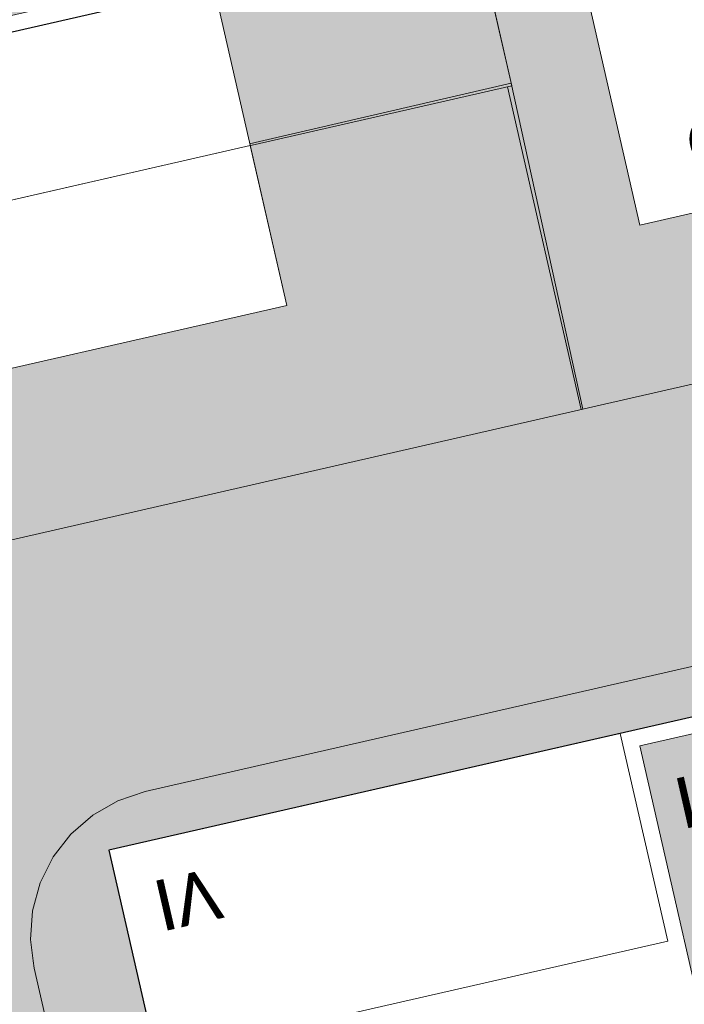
# Model space of a CAD drawing. Header units: metres. Extents: x -862 to 1262, y -354 to 644.
# Tile 277 of 315: x 218 to 238, y 75 to 105. Entities that reach past the tile are written whole.
import ezdxf

# ---------------------------------------------------------------- set-up
doc = ezdxf.new("R2010")
doc.units = ezdxf.units.M
doc.header["$LTSCALE"] = 0.5
doc.set_wipeout_variables(frame=1)
doc.layers.add('BPR_Verkehr_220520', color=7, linetype='Continuous')
doc.layers.add('DZH_Baufelder Ost_220610', color=7, linetype='Continuous')
doc.styles.add('Calibri Light', font='calibril.ttf')

# ---------------------------------------------------------------- blocks, each defined once
blk = doc.blocks.new('VERKEHR-Stellplatz (2D)')
at = {"color": 255, "linetype": 'Continuous', "lineweight": 9, "transparency": 33554687}
blk.add_wipeout([(4.2, 1.8), (4.207362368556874, 1.7999096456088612), (4.214720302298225, 1.7996386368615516), (4.2220693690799, 1.7991871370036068), (4.229405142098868, 1.7985554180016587), (4.236723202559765, 1.7977438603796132), (4.244019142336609, 1.7967529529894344), (4.25128856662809, 1.795583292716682), (4.258527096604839, 1.7942355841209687), (4.265730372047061, 1.7927106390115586), (4.27289405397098, 1.7910093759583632), (4.2800138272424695, 1.7891328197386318), (4.287085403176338, 1.7870821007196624), (4.294104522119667, 1.784858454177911), (4.3010669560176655, 1.782463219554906), (4.307968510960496, 1.7798978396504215), (4.314805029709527, 1.7771638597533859), (4.321572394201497, 1.774262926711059), (4.328266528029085, 1.771196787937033), (4.334883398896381, 1.7679672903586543), (4.341419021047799, 1.7645763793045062), (4.347869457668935, 1.761026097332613), (4.354230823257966, 1.7573185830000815), (4.360499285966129, 1.7534560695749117), (4.36667106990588, 1.7494408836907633), (4.372742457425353, 1.7452754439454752), (4.37870979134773, 1.7409622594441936), (4.384569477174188, 1.7365039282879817), (4.390317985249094, 1.7319031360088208), (4.3959518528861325, 1.7271626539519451), (4.401467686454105, 1.7222853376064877), (4.4068621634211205, 1.7172741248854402), (4.412132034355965, 1.712132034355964), (4.41727412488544, 1.70686216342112), (4.422285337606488, 1.701467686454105), (4.427162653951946, 1.6959518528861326), (4.431903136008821, 1.6903179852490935), (4.436503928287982, 1.6845694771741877), (4.440962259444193, 1.6787097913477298), (4.445275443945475, 1.6727424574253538), (4.449440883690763, 1.6666710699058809), (4.453456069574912, 1.6604992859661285), (4.457318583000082, 1.6542308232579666), (4.4610260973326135, 1.647869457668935), (4.464576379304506, 1.6414190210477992), (4.467967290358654, 1.6348833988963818), (4.471196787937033, 1.6282665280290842), (4.4742629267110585, 1.6215723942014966), (4.477163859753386, 1.6148050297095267), (4.479897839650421, 1.6079685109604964), (4.482463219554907, 1.601066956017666), (4.484858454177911, 1.594104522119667), (4.487082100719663, 1.5870854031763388), (4.489132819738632, 1.580013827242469), (4.491009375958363, 1.5728940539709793), (4.492710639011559, 1.5657303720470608), (4.494235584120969, 1.5585270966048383), (4.495583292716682, 1.5512885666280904), (4.496752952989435, 1.5440191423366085), (4.497743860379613, 1.5367232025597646), (4.498555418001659, 1.5294051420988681), (4.499187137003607, 1.5220693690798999), (4.499638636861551, 1.5147203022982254), (4.499909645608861, 1.5073623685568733), (4.5, 1.4999999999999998), (4.5, 0.4999999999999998), (4.499909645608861, 0.4926376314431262), (4.499638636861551, 0.4852796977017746), (4.499187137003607, 0.4779306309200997), (4.498555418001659, 0.4705948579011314), (4.497743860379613, 0.463276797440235), (4.496752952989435, 0.455980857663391), (4.495583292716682, 0.44871143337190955), (4.494235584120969, 0.4414729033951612), (4.492710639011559, 0.4342696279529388), (4.491009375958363, 0.4271059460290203), (4.489132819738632, 0.4199861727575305), (4.487082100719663, 0.41291459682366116), (4.484858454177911, 0.40589547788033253), (4.482463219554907, 0.398933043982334), (4.479897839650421, 0.3920314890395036), (4.477163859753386, 0.3851949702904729), (4.4742629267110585, 0.378427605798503), (4.471196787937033, 0.37173347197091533), (4.467967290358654, 0.36511660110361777), (4.464576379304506, 0.3585809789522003), (4.4610260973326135, 0.3521305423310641), (4.457318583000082, 0.345769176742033), (4.453456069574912, 0.33950071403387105), (4.449440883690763, 0.3333289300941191), (4.445275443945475, 0.3272575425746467), (4.440962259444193, 0.32129020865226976), (4.436503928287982, 0.31543052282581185), (4.431903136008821, 0.30968201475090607), (4.427162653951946, 0.3040481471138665), (4.422285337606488, 0.2985323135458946), (4.41727412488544, 0.2931378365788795), (4.412132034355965, 0.2878679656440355), (4.4068621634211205, 0.28272587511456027), (4.401467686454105, 0.27771466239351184), (4.3959518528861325, 0.27283734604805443), (4.390317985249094, 0.2680968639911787), (4.384569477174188, 0.2634960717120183), (4.37870979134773, 0.2590377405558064), (4.372742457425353, 0.2547245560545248), (4.36667106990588, 0.25055911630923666), (4.360499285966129, 0.24654393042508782), (4.354230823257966, 0.24268141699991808), (4.347869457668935, 0.2389739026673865), (4.341419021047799, 0.23542362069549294), (4.334883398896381, 0.23203270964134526), (4.328266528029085, 0.22880321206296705), (4.321572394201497, 0.22573707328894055), (4.314805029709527, 0.22283614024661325), (4.307968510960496, 0.22010216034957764), (4.3010669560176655, 0.2175367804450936), (4.294104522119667, 0.21514154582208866), (4.287085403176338, 0.2129178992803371), (4.2800138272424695, 0.21086718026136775), (4.27289405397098, 0.20899062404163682), (4.265730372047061, 0.20728936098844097), (4.258527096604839, 0.20576441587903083), (4.25128856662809, 0.20441670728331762), (4.244019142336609, 0.20324704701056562), (4.236723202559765, 0.2022561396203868), (4.229405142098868, 0.2014445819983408), (4.2220693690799, 0.20081286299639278), (4.214720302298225, 0.200361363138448), (4.207362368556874, 0.20009035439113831), (4.2, 0.19999999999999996), (0.8, 0.19999999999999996), (0.7926376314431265, 0.20009035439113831), (0.7852796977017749, 0.200361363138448), (0.7779306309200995, 0.20081286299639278), (0.7705948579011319, 0.2014445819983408), (0.7632767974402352, 0.2022561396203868), (0.7559808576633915, 0.20324704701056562), (0.7487114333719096, 0.20441670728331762), (0.7414729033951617, 0.20576441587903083), (0.7342696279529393, 0.20728936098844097), (0.7271059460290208, 0.20899062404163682), (0.7199861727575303, 0.21086718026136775), (0.7129145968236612, 0.2129178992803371), (0.7058954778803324, 0.21514154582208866), (0.698933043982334, 0.2175367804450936), (0.6920314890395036, 0.22010216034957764), (0.6851949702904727, 0.22283614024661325), (0.6784276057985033, 0.22573707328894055), (0.6717334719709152, 0.22880321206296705), (0.665116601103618, 0.23203270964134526), (0.6585809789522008, 0.23542362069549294), (0.6521305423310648, 0.2389739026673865), (0.6457691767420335, 0.24268141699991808), (0.6395007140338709, 0.24654393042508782), (0.6333289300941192, 0.25055911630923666), (0.6272575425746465, 0.2547245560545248), (0.62129020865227, 0.2590377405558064), (0.6154305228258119, 0.2634960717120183), (0.6096820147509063, 0.2680968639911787), (0.6040481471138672, 0.27283734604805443), (0.5985323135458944, 0.27771466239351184), (0.59313783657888, 0.28272587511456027), (0.5878679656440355, 0.2878679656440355), (0.5827258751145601, 0.2931378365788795), (0.5777146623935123, 0.2985323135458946), (0.5728373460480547, 0.3040481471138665), (0.5680968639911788, 0.30968201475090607), (0.5634960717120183, 0.31543052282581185), (0.5590377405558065, 0.32129020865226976), (0.5547245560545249, 0.3272575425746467), (0.5505591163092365, 0.3333289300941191), (0.5465439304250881, 0.33950071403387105), (0.5426814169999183, 0.345769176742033), (0.5389739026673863, 0.3521305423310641), (0.5354236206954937, 0.3585809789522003), (0.5320327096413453, 0.36511660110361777), (0.5288032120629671, 0.37173347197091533), (0.5257370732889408, 0.378427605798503), (0.522836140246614, 0.3851949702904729), (0.5201021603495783, 0.3920314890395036), (0.5175367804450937, 0.398933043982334), (0.5151415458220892, 0.40589547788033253), (0.5129178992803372, 0.41291459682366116), (0.510867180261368, 0.4199861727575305), (0.5089906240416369, 0.4271059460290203), (0.5072893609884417, 0.4342696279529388), (0.5057644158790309, 0.4414729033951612), (0.5044167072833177, 0.44871143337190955), (0.5032470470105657, 0.455980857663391), (0.5022561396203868, 0.463276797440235), (0.5014445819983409, 0.4705948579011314), (0.5008128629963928, 0.4779306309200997), (0.5003613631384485, 0.4852796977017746), (0.5000903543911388, 0.4926376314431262), (0.5, 0.4999999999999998), (0.5, 1.4999999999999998), (0.5000903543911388, 1.5073623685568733), (0.5003613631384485, 1.5147203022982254), (0.5008128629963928, 1.5220693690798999), (0.5014445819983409, 1.5294051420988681), (0.5022561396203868, 1.5367232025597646), (0.5032470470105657, 1.5440191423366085), (0.5044167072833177, 1.5512885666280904), (0.5057644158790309, 1.5585270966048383), (0.5072893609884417, 1.5657303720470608), (0.5089906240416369, 1.5728940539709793), (0.510867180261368, 1.580013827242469), (0.5129178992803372, 1.5870854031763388), (0.5151415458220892, 1.594104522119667), (0.5175367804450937, 1.601066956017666), (0.5201021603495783, 1.6079685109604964), (0.522836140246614, 1.6148050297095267), (0.5257370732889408, 1.6215723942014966), (0.5288032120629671, 1.6282665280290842), (0.5320327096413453, 1.6348833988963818), (0.5354236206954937, 1.6414190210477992), (0.5389739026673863, 1.647869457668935), (0.5426814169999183, 1.6542308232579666), (0.5465439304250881, 1.6604992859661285), (0.5505591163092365, 1.6666710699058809), (0.5547245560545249, 1.6727424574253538), (0.5590377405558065, 1.6787097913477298), (0.5634960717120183, 1.6845694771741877), (0.5680968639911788, 1.6903179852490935), (0.5728373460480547, 1.6959518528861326), (0.5777146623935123, 1.701467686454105), (0.5827258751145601, 1.70686216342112), (0.5878679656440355, 1.712132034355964), (0.59313783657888, 1.7172741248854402), (0.5985323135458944, 1.7222853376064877), (0.6040481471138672, 1.7271626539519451), (0.6096820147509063, 1.7319031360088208), (0.6154305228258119, 1.7365039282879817), (0.62129020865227, 1.7409622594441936), (0.6272575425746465, 1.7452754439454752), (0.6333289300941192, 1.7494408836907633), (0.6395007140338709, 1.7534560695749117), (0.6457691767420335, 1.7573185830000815), (0.6521305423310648, 1.761026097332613), (0.6585809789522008, 1.7645763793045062), (0.665116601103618, 1.7679672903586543), (0.6717334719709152, 1.771196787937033), (0.6784276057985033, 1.774262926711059), (0.6851949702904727, 1.7771638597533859), (0.6920314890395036, 1.7798978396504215), (0.698933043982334, 1.782463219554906), (0.7058954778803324, 1.784858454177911), (0.7129145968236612, 1.7870821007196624), (0.7199861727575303, 1.7891328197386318), (0.7271059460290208, 1.7910093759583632), (0.7342696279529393, 1.7927106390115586), (0.7414729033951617, 1.7942355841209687), (0.7487114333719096, 1.795583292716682), (0.7559808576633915, 1.7967529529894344), (0.7632767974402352, 1.7977438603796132), (0.7705948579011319, 1.7985554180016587), (0.7779306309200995, 1.7991871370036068), (0.7852796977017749, 1.7996386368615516), (0.7926376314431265, 1.7999096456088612), (0.8, 1.8)], dxfattribs=at)
at = {"color": 252, "linetype": 'Continuous', "lineweight": 9, "transparency": 33554687, "flags": 128}
blk.add_lwpolyline([(0.5, 1.5, -0.414213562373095), (0.8, 1.8), (4.2, 1.8, -0.414213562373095), (4.5, 1.5), (4.5, 0.5, -0.414213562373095), (4.2, 0.2), (0.8, 0.2, -0.414213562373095), (0.5, 0.5)], format="xyb", close=True, dxfattribs=at)
blk = doc.blocks.new('Group-8')
at = {"color": 7, "transparency": 33554687, "rotation": 12.77011501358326}
for p in [(245.4297932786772, -55.39533769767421, 8.7), (246.0266008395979, -58.02855260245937, 8.7)]:
    blk.add_blockref('VERKEHR-Stellplatz (2D)', p, dxfattribs=at)
blk = doc.blocks.new('Slab (2D)-4')
at = {"color": 255, "linetype": 'Continuous', "lineweight": 25, "transparency": 33554687}
blk.add_wipeout([(0, 26), (11.000000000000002, 26), (11.000000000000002, 13), (22.34554079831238, 13), (22.34554079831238, 0), (0, 0)], dxfattribs=at)
at = {"color": 7, "linetype": 'Continuous', "lineweight": 25, "transparency": 33554687, "flags": 128}
blk.add_lwpolyline([(0, 26), (11, 26), (11, 13), (22.34554079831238, 13), (22.34554079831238, 0), (0, 0)], close=True, dxfattribs=at)
at = {"color": 255, "linetype": 'Continuous', "lineweight": 25, "transparency": 33554687}
blk.add_wipeout([(0, 26), (11.000000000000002, 26), (11.000000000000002, 13), (22.34554079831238, 13), (22.34554079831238, 0), (0, 0)], dxfattribs=at)
at = {"color": 7, "linetype": 'Continuous', "lineweight": 25, "transparency": 33554687, "flags": 128}
blk.add_lwpolyline([(0, 26), (11, 26), (11, 13), (22.34554079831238, 13), (22.34554079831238, 0), (0, 0)], close=True, dxfattribs=at)
at = {"color": 255, "linetype": 'Continuous', "lineweight": 25, "transparency": 33554687}
blk.add_wipeout([(0, 26), (11.000000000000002, 26), (11.000000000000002, 13), (22.34554079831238, 13), (22.34554079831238, 0), (0, 0)], dxfattribs=at)
at = {"color": 7, "linetype": 'Continuous', "lineweight": 25, "transparency": 33554687, "flags": 128}
blk.add_lwpolyline([(0, 26), (11, 26), (11, 13), (22.34554079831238, 13), (22.34554079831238, 0), (0, 0)], close=True, dxfattribs=at)
blk = doc.blocks.new('MFH 24 x 26 Ecke (2D_3D) (2D)')
at = {"color": 255, "linetype": 'Continuous', "lineweight": 9, "transparency": 33554687}
blk.add_wipeout([(16, 13), (15.999999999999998, 0), (0, 0), (0, 26), (11.000000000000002, 26), (11.000000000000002, 13)], dxfattribs=at)
at = {"color": 253, "linetype": 'Continuous', "lineweight": 9, "transparency": 33554687, "flags": 128}
blk.add_lwpolyline([(16, 13), (16, 0), (0, 0), (0, 26), (11, 26), (11, 13)], close=True, dxfattribs=at)
at = {"color": 7, "transparency": 33554687}
blk.add_blockref('Slab (2D)-4', (0, 0), dxfattribs=at)
at = {"linetype": 'Continuous', "lineweight": 0, "true_color": 0xfbf8f0, "transparency": 33554661}
blk.add_hatch(color=7, dxfattribs=at).paths.add_polyline_path([(16.50000000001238, 12.5), (21.84554079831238, 12.5), (21.84554079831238, 0.4999999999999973), (16.50000000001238, 0.4999999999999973)])
at = {"color": 9, "linetype": 'Continuous', "lineweight": 9, "transparency": 33554661, "flags": 128}
blk.add_lwpolyline([(16.50000000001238, 12.5), (21.84554079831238, 12.5), (21.84554079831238, 0.4999999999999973), (16.50000000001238, 0.4999999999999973)], close=True, dxfattribs=at)
at = {"color": 7, "linetype": 'Continuous', "lineweight": 9, "transparency": 33554687, "flags": 128}
blk.add_lwpolyline([(0, 6.499999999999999), (16, 6.499999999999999), (16, 0), (0, 0)], close=True, dxfattribs=at)
at = {"color": 7, "transparency": 33554687, "char_height": 1.559479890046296, "width": 3, "attachment_point": 5, "line_spacing_factor": 1.163780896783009, "style": 'Calibri Light'}
for s, insert in [('III', (18.1, 2.5)), ('IV', (2.000000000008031, 2.006361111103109))]:
    blk.add_mtext(s, dxfattribs=dict(at, insert=insert))
blk = doc.blocks.new('Slab (2D)-7')
at = {"color": 255, "linetype": 'Continuous', "lineweight": 9, "transparency": 33554687}
blk.add_wipeout([(5.999999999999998, 10.999999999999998), (5.999999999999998, 8.881784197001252e-16), (-2.2737367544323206e-13, -8.881784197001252e-16), (0, 10.999999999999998)], dxfattribs=at)
at = {"color": 7, "linetype": 'Continuous', "lineweight": 9, "transparency": 33554687}
for p, q in [((-4.678797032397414e-15, 9.399999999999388), (6, 9.39999999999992)), ((1.059003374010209e-13, 3.999999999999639), (6, 3.99999999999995)), ((1.055224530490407e-13, 3.999999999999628), (6, 3.999999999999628))]:
    blk.add_line(p, q, dxfattribs=at)
at = {"color": 8, "linetype": 'Continuous', "lineweight": 9, "true_color": 0x777777, "transparency": 33554687, "flags": 128}
blk.add_lwpolyline([(6, 11), (6, 0), (-2.275957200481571e-13, -9.509376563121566e-16), (-3.155443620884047e-29, 11)], close=True, dxfattribs=at)
at = {"color": 7, "linetype": 'Continuous', "lineweight": 9, "transparency": 33554687, "flags": 128}
blk.add_lwpolyline([(-1.047772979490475e-13, 11), (-2.275957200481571e-13, -9.50937656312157e-16), (6, 3.327716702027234e-16), (6, 11), (-1.049160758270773e-13, 11)], dxfattribs=at)
blk = doc.blocks.new('RH 6 x 11 - II (2D_3D) (2D)')
at = {"color": 8, "true_color": 0x777777, "transparency": 33554687}
blk.add_blockref('Slab (2D)-7', (0, 0), dxfattribs=at)
at = {"color": 255, "linetype": 'Continuous', "lineweight": 9, "transparency": 33554687}
blk.add_wipeout([(0, 11), (5.999999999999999, 11), (5.999999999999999, 0), (0, 0)], dxfattribs=at)
at = {"color": 253, "linetype": 'Continuous', "lineweight": 9, "transparency": 33554687, "flags": 128}
blk.add_lwpolyline([(0, 11), (6, 11), (6, 0), (0, 0)], close=True, dxfattribs=at)
at = {"color": 7, "transparency": 33554687, "insert": (2.405184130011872, 2.006361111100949), "char_height": 1.559479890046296, "width": 3.810368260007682, "attachment_point": 5, "line_spacing_factor": 1.163780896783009, "style": 'Calibri Light'}
blk.add_mtext('II D', dxfattribs=at)
blk = doc.blocks.new('Slab (2D)-8')
at = {"color": 255, "linetype": 'Continuous', "lineweight": 9, "transparency": 33554687}
blk.add_wipeout([(0, 13), (6, 13), (6, 0), (0, 0)], dxfattribs=at)
at = {"color": 8, "linetype": 'Continuous', "lineweight": 9, "true_color": 0x777777, "transparency": 33554687, "flags": 128}
blk.add_lwpolyline([(0, 13), (6, 13), (6, 0), (0, 0)], close=True, dxfattribs=at)
at = {"color": 255, "linetype": 'Continuous', "lineweight": 9, "transparency": 33554687}
blk.add_wipeout([(0, 13), (6, 13), (6, 0), (0, 0)], dxfattribs=at)
at = {"color": 8, "linetype": 'Continuous', "lineweight": 9, "true_color": 0x777777, "transparency": 33554687, "flags": 128}
blk.add_lwpolyline([(0, 13), (6, 13), (6, 0), (0, 0)], close=True, dxfattribs=at)
at = {"color": 255, "linetype": 'Continuous', "lineweight": 9, "transparency": 33554687}
blk.add_wipeout([(0, 13), (6, 13), (6, 0), (0, 0)], dxfattribs=at)
at = {"color": 8, "linetype": 'Continuous', "lineweight": 9, "true_color": 0x777777, "transparency": 33554687, "flags": 128}
blk.add_lwpolyline([(0, 13), (6, 13), (6, 0), (0, 0)], close=True, dxfattribs=at)
blk = doc.blocks.new('DH 6 x 13 - III FD (2D_3D (2D)')
at = {"color": 8, "true_color": 0x777777, "transparency": 33554687}
blk.add_blockref('Slab (2D)-8', (0, 0), dxfattribs=at)
at = {"color": 255, "linetype": 'Continuous', "lineweight": 25, "transparency": 33554687}
blk.add_wipeout([(0, 13), (6, 13), (6, 0), (0, 0)], dxfattribs=at)
at = {"linetype": 'Continuous', "lineweight": 0, "true_color": 0xfbf8f0, "transparency": 33554661}
blk.add_hatch(color=7, dxfattribs=at).paths.add_polyline_path([(0.5, 12.5), (5.5, 12.5), (5.5, 0.5), (0.5, 0.5)])
at = {"color": 7, "linetype": 'Continuous', "lineweight": 25, "transparency": 33554687, "flags": 128}
blk.add_lwpolyline([(0, 13), (6, 13), (6, 0), (0, 0)], close=True, dxfattribs=at)
at = {"color": 9, "linetype": 'Continuous', "lineweight": 9, "transparency": 33554661, "flags": 128}
blk.add_lwpolyline([(0.5, 12.5), (5.5, 12.5), (5.5, 0.5), (0.5, 0.5)], close=True, dxfattribs=at)
at = {"color": 7, "transparency": 33554687, "insert": (2.405184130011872, 2.006361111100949), "char_height": 1.559479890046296, "width": 3.810368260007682, "attachment_point": 5, "line_spacing_factor": 1.163780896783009, "style": 'Calibri Light'}
blk.add_mtext('III', dxfattribs=at)
blk = doc.blocks.new('Slab (2D)-18')
at = {"color": 255, "linetype": 'Continuous', "lineweight": 9, "transparency": 33554687}
blk.add_wipeout([(0, 10), (13, 10), (13, 0), (0, 0)], dxfattribs=at)
at = {"color": 7, "linetype": 'Continuous', "lineweight": 9, "transparency": 33554687}
blk.add_line((1.183291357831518e-29, 4.99999999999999), (13, 5), dxfattribs=at)
at = {"color": 8, "linetype": 'Continuous', "lineweight": 9, "true_color": 0x777777, "transparency": 33554687, "flags": 128}
blk.add_lwpolyline([(0, 10), (13, 10), (13, 0), (0, 0)], close=True, dxfattribs=at)
at = {"color": 7, "linetype": 'Continuous', "lineweight": 9, "transparency": 33554687, "flags": 128}
blk.add_lwpolyline([(13, 10.00000000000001), (2.775557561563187e-16, 10.00000000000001), (1.577721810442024e-29, -9.563216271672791e-15), (13, 5.461994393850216e-16), (13, 10)], dxfattribs=at)
blk = doc.blocks.new('RH 5 x 13 - quer (2D_3D) (2D)')
at = {"color": 255, "linetype": 'Continuous', "lineweight": 9, "transparency": 33554687}
blk.add_wipeout([(0, 5.000000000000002), (0, 10.000000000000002), (13, 10.000000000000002), (13, 5.000000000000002)], dxfattribs=at)
at = {"color": 253, "linetype": 'Continuous', "lineweight": 9, "transparency": 33554687, "flags": 128}
blk.add_lwpolyline([(0, 5), (0, 10), (13, 10), (13, 5)], close=True, dxfattribs=at)
at = {"color": 8, "true_color": 0x777777, "transparency": 33554687}
blk.add_blockref('Slab (2D)-18', (0, 0), dxfattribs=at)
at = {"color": 7, "transparency": 33554687, "insert": (2.006361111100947, 8.040526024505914), "char_height": 1.559479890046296, "width": 3.810368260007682, "attachment_point": 5, "line_spacing_factor": 1.163780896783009, "style": 'Calibri Light'}
blk.add_mtext('II D', dxfattribs=at)
at = {"color": 255, "linetype": 'Continuous', "lineweight": 9, "transparency": 33554687}
blk.add_wipeout([(0, 0), (0, 5), (13, 5), (13, 0)], dxfattribs=at)
at = {"color": 253, "linetype": 'Continuous', "lineweight": 9, "transparency": 33554687, "flags": 128}
blk.add_lwpolyline([(0, 0), (0, 5), (13, 5), (13, 0)], close=True, dxfattribs=at)
at = {"color": 7, "transparency": 33554687, "insert": (2.006361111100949, 2.594815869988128), "char_height": 1.559479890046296, "width": 3.810368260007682, "attachment_point": 5, "line_spacing_factor": 1.163780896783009, "style": 'Calibri Light'}
blk.add_mtext('II D', dxfattribs=at)

msp = doc.modelspace()

# ---------------------------------------------------------------- hatches: boundary and pattern name
at = {"layer": 'DZH_Baufelder Ost_220610', "linetype": 'Continuous', "lineweight": 0, "true_color": 0xdce9e4, "transparency": 33554687}
for points in [[(234.8367007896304, 93.37153681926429), (243.6104390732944, 95.37690968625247), (238.0083935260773, 119.835104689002), (229.3790591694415, 117.8585923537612), (232.7190555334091, 103.2457218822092), (232.582224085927, 103.2144469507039)], [(207.1636876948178, 108.6883233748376), (230.2680443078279, 113.9691795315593), (231.6049595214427, 108.12002081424), (208.5006029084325, 102.8391646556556)], [(231.6049595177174, 108.1200208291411), (232.7190555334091, 103.2457218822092), (209.6146989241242, 97.96486571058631), (208.5006029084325, 102.8391646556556)], [(236.793235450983, 24.62601883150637), (233.5071783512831, 23.61108933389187), (232.9030251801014, 23.49068951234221), (232.2870168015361, 23.4962308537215), (231.6851277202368, 23.62748082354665), (231.1227374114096, 23.87890510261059), (230.6235598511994, 24.23990203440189), (230.20864354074, 24.69524967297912), (229.8954839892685, 25.22574767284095), (229.697286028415, 25.80902684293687), (218.1510592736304, 76.32510453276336), (218.1219785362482, 76.55370822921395), (218.0397373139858, 77.2002065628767), (218.1012783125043, 78.08021159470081), (218.3333172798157, 78.93130151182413), (218.7269371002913, 79.72076942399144), (219.2670111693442, 80.41827652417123), (219.9327847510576, 80.99701798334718), (220.6986725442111, 81.43475310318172), (221.5352418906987, 81.71465998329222), (241.9016056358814, 86.36970575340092), (248.9661705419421, 55.48830484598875), (251.1290563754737, 56.15633238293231), (258.5066644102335, 32.2697064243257), (258.7709449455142, 31.41404014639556)]]:
    msp.add_hatch(color=254, dxfattribs=at).paths.add_polyline_path(points)
at = {"layer": 'DZH_Baufelder Ost_220610', "linetype": 'Continuous', "lineweight": 0, "true_color": 0xfbf8f0, "transparency": 33554661}
msp.add_hatch(color=7, dxfattribs=at).paths.add_polyline_path([(239.0679259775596, 40.01627248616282), (251.5363904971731, 43.86767825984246), (243.940468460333, 77.38215829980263), (231.2907199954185, 74.51514371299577)])

# ---------------------------------------------------------------- linework, layer by layer
at = {"layer": 'BPR_Verkehr_220520', "color": 9, "linetype": 'Continuous', "true_color": 0xb8d2a6, "transparency": 33554687}
msp.add_solid([(234.5579989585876, 88.69178678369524, 60), (235.0036373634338, 86.74206721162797, 60), (237.4825783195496, 89.3602443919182, 60), (237.928216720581, 87.41052481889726, 60)], dxfattribs=at)
at = {"layer": 'DZH_Baufelder Ost_220610', "color": 255, "linetype": 'Continuous', "lineweight": 18, "transparency": 33554687, "flags": 128}
for points in [[(234.8367007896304, 93.37153681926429), (243.6104390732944, 95.37690968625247), (238.0083935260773, 119.835104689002), (229.3790591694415, 117.8585923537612), (232.7190555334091, 103.2457218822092), (232.582224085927, 103.2144469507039)], [(207.1636876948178, 108.6883233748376), (230.2680443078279, 113.9691795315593), (231.6049595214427, 108.12002081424), (208.5006029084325, 102.8391646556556)], [(231.6049595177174, 108.1200208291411), (232.7190555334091, 103.2457218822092), (209.6146989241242, 97.96486571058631), (208.5006029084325, 102.8391646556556)]]:
    msp.add_lwpolyline(points, close=True, dxfattribs=at)
msp.add_lwpolyline([(258.7709449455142, 31.41404014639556), (236.793235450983, 24.62601883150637), (233.5071783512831, 23.61108933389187), (232.9030251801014, 23.49068951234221), (232.2870168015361, 23.4962308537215), (231.6851277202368, 23.62748082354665), (231.1227374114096, 23.87890510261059), (230.6235598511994, 24.23990203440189), (230.20864354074, 24.69524967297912), (229.8954839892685, 25.22574767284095), (229.697286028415, 25.80902684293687), (218.1510592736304, 76.32510453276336), (218.1219785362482, 76.55370822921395), (218.0397373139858, 77.2002065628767), (218.1012783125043, 78.08021159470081), (218.3333172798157, 78.93130151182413), (218.7269371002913, 79.72076942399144), (219.2670111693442, 80.41827652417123), (219.9327847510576, 80.99701798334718), (220.6986725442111, 81.43475310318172), (221.5352418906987, 81.71465998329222), (241.9016056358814, 86.36970575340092)], dxfattribs=at)
at = {"layer": 'DZH_Baufelder Ost_220610', "color": 9, "linetype": 'Continuous', "lineweight": 9, "transparency": 33554661, "flags": 128}
msp.add_lwpolyline([(239.0679259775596, 40.01627248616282), (251.5363904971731, 43.86767825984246), (243.940468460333, 77.38215829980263), (231.2907199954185, 74.51514371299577)], close=True, dxfattribs=at)
at = {"layer": 'DZH_Baufelder Ost_220610', "color": 252, "linetype": 'Continuous', "true_color": 0x8ea381, "transparency": 33554687}
for points in [[(237.7169259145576, 119.7683452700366), (238.3017806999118, 119.9023037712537), (243.2985301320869, 95.39939587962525), (243.883384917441, 95.53335438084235)], [(238.3017806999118, 119.9023037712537), (237.7169259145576, 119.7683452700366), (243.883384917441, 95.53335438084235), (243.2985301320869, 95.39939587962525)], [(208.85990661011, 102.6135524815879), (208.726215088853, 103.1984683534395), (231.6718052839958, 107.8275628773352), (231.5381137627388, 108.4124787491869)], [(208.726215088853, 103.1984683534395), (208.85990661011, 102.6135524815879), (231.5381137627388, 108.4124787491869), (231.6718052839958, 107.8275628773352)], [(221.6674479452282, 81.12940559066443), (221.5337672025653, 81.71432392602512), (322.3245818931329, 104.1341903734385), (322.19090115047, 104.7191087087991)], [(221.5337672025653, 81.71432392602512), (221.6674479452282, 81.12940559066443), (322.19090115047, 104.7191087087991), (322.3245818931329, 104.1341903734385)], [(232.6522097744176, 103.5381798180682), (232.7859012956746, 102.9532639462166), (209.8403110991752, 98.32416942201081), (209.9740026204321, 97.73925355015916)], [(232.7859012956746, 102.9532639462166), (232.6522097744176, 103.5381798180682), (209.9740026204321, 97.73925355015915), (209.8403110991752, 98.32416942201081)], [(236.5900378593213, 83.71613332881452), (236.0051288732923, 83.58241168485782), (236.3234430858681, 84.88223983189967), (235.7385340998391, 84.74851818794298)], [(236.0051288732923, 83.58241168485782), (236.5900378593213, 83.71613332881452), (235.7385340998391, 84.74851818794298), (236.3234430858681, 84.88223983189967)], [(230.2915336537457, 25.90183275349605), (229.7066468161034, 25.76801426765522), (218.7251389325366, 76.45562574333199), (218.1402520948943, 76.32180725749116)], [(229.7066468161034, 25.76801426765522), (230.2915336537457, 25.90183275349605), (218.1402520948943, 76.32180725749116), (218.7251389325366, 76.45562574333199)]]:
    msp.add_solid(points, dxfattribs=at)

# ---------------------------------------------------------------- next in the draw order: block references
at = {"layer": 'DZH_Baufelder Ost_220610', "color": 7, "transparency": 33554687, "xscale": -1, "rotation": 12.87261835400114}
msp.add_blockref('RH 6 x 11 - II (2D_3D) (2D)', (242.4698729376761, 100.3322971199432, 8.7), dxfattribs=at)
at = {"layer": 'DZH_Baufelder Ost_220610', "color": 7, "transparency": 33554687}
msp.add_blockref('Group-8', (-17.81744829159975, 132.5597140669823), dxfattribs=at)

# ---------------------------------------------------------------- next in the draw order: hatches: boundary and pattern name
at = {"layer": 'DZH_Baufelder Ost_220610', "linetype": 'Continuous', "lineweight": 0, "true_color": 0xdce9e4, "transparency": 33554687}
h = msp.add_hatch(color=254, dxfattribs=at)
edge = h.paths.add_edge_path()
edge.add_line((209.6121848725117, 97.97586498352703), (210.8619958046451, 92.50779758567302))
edge.add_line((210.8619958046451, 92.50779758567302), (210.8619958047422, 92.50779758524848))
edge.add_arc((215.2488648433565, 93.51048399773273), 4.500000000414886, 192.8746725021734, 282.8746724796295)
edge.add_line((216.2515512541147, 89.12361495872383), (234.8832222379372, 93.38217000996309))
edge.add_line((234.8832222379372, 93.38217000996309), (232.7014265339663, 103.322850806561))
edge.add_line((232.7014265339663, 103.322850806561), (209.6121848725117, 97.97586498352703))

# ---------------------------------------------------------------- next in the draw order: linework, layer by layer
at = {"layer": 'DZH_Baufelder Ost_220610', "color": 255, "linetype": 'Continuous', "lineweight": 18, "transparency": 33554687, "flags": 128}
msp.add_lwpolyline([(209.6121848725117, 97.97586498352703), (210.8619958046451, 92.50779758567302), (210.8619958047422, 92.50779758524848, 0.4142135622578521), (216.2515512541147, 89.12361495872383), (234.8832222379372, 93.38217000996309), (232.7014265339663, 103.322850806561)], format="xyb", close=True, dxfattribs=at)
at = {"layer": 'DZH_Baufelder Ost_220610', "color": 252, "linetype": 'Continuous', "true_color": 0x8ea381, "transparency": 33554687}
for points in [[(319.9187605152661, 113.5335151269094), (320.0529857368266, 112.9487214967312), (216.1173260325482, 89.70840858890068), (216.2515512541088, 89.12361495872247)], [(320.0529857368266, 112.9487214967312), (319.9187605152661, 113.5335151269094), (216.2515512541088, 89.12361495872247), (216.1173260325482, 89.70840858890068)]]:
    msp.add_solid(points, dxfattribs=at)

# ---------------------------------------------------------------- next in the draw order: block references
at = {"layer": 'DZH_Baufelder Ost_220610', "color": 7, "transparency": 33554687, "xscale": -1, "rotation": 192.8715868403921}
msp.add_blockref('MFH 24 x 26 Ecke (2D_3D) (2D)', (220.4296113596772, 79.92450277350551, 8.7), dxfattribs=at)

# ---------------------------------------------------------------- next in the draw order: hatches: boundary and pattern name
at = {"layer": 'DZH_Baufelder Ost_220610', "linetype": 'Continuous', "lineweight": 0, "true_color": 0x8ea381, "transparency": 33554687}
h = msp.add_hatch(color=252, dxfattribs=at)
edge = h.paths.add_edge_path()
edge.add_arc((222.526751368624, 77.32541112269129), 4.499844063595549, 102.72918423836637, 192.8871096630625, ccw=False)
edge.add_line((221.5352418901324, 81.71465998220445), (221.6674477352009, 81.1294065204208))
edge.add_arc((222.5267513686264, 77.32541112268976), 3.899844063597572, 102.7291842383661, 192.8871096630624)
edge.add_line((218.7251389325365, 76.4556257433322), (218.1402520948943, 76.32180725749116))
h = msp.add_hatch(color=252, dxfattribs=at)
edge = h.paths.add_edge_path()
edge.add_arc((222.5267513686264, 77.32541112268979), 3.899844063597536, 102.72918423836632, 192.8871096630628, ccw=False)
edge.add_line((221.6674477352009, 81.12940652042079), (221.5352418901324, 81.71465998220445))
edge.add_arc((222.526751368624, 77.32541112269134), 4.499844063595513, 102.7291842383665, 192.8871096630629)
edge.add_line((218.1402520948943, 76.32180725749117), (218.7251389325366, 76.4556257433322))

# ---------------------------------------------------------------- next in the draw order: linework, layer by layer
at = {"layer": 'BPR_Verkehr_220520', "color": 9, "linetype": 'Continuous', "true_color": 0xb8d2a6, "transparency": 33554687}
msp.add_solid([(219.9351021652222, 85.34949874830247, 60), (220.3807405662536, 83.39977917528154, 60), (222.8596815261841, 86.01795635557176, 60), (223.3053199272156, 84.06823678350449, 60)], dxfattribs=at)

# ---------------------------------------------------------------- next in the draw order: block references
at = {"layer": 'DZH_Baufelder Ost_220610', "color": 7, "transparency": 33554687, "rotation": 282.8746724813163}
msp.add_blockref('DH 6 x 13 - III FD (2D_3D (2D)', (209.6170156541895, 109.2490692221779, 8.7), dxfattribs=at)

# ---------------------------------------------------------------- next in the draw order: block references
at = {"layer": 'DZH_Baufelder Ost_220610', "color": 7, "transparency": 33554687, "rotation": 12.87467248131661}
msp.add_blockref('RH 5 x 13 - quer (2D_3D) (2D)', (213.1821228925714, 93.65131264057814, 8.7), dxfattribs=at)

# ---------------------------------------------------------------- next in the draw order: hatches: boundary and pattern name
at = {"layer": 'BPR_Verkehr_220520', "linetype": 'Continuous', "lineweight": 0, "true_color": 0xe4e6e5, "transparency": 33554687}
h = msp.add_hatch(color=254, dxfattribs=at)
h.paths.add_polyline_path([(129.8888413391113, 352.2296692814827), (123.0704366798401, 350.6455571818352), (123.2401628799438, 349.9150142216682), (123.3928459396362, 348.746070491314), (123.3140201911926, 347.5698357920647), (123.0067285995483, 346.4317174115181), (122.4828338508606, 345.3756511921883), (121.7625603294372, 344.4424054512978), (120.873713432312, 343.6680071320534), (119.8506061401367, 343.0823510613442), (118.7327344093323, 342.7080458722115), (117.7787714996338, 342.490002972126), (119.2540749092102, 336.1399374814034), (119.2544059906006, 336.1400144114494), (120.3667862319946, 336.1977263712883), (121.4706654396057, 336.048826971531), (122.5279990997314, 335.698447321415), (123.5023467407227, 335.1586631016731), (124.3601280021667, 334.4480776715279), (125.0717798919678, 333.5911809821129), (125.6127757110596, 332.6175055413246), (125.9644703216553, 331.5606085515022), (129.3816463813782, 316.8522497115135), (129.4180068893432, 316.6849518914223), (129.449579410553, 316.5166847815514), (129.4763382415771, 316.3475853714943), (129.4982616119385, 316.1777913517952), (129.5153316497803, 316.0074409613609), (129.5275344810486, 315.8366728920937), (129.5348601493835, 315.6656261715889), (129.5373027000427, 315.4944400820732), (129.4525672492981, 314.48962896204), (129.2007542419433, 313.5131988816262), (128.7889761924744, 312.5927292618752), (128.2288638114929, 311.7542189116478), (127.5362375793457, 311.0213516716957), (126.7306608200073, 310.4148275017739), (125.834887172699, 309.9517777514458), (124.8742179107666, 309.6452813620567), (122.9621114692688, 309.2082400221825), (124.0316436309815, 304.5289130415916), (128.9268768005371, 305.6477938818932), (130.0910009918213, 305.7961429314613), (131.2617345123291, 305.715059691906), (132.3942915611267, 305.4076414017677), (133.4453457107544, 304.8856484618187), (134.3746884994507, 304.1690499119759), (135.1467675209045, 303.285259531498), (135.7320466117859, 302.2680870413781), (136.1081356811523, 301.1564448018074), (150.2133815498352, 240.4440279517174), (150.6787100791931, 238.8675387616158), (151.3256066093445, 237.3564551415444), (152.1451537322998, 235.9316073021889), (153.1260540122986, 234.6126366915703), (154.2547858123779, 233.4177252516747), (155.5157896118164, 232.3633447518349), (156.891682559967, 231.464029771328), (158.3634980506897, 230.7321773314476), (161.1437905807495, 229.5478214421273), (163.0431011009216, 228.6028701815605), (164.8180471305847, 227.4410268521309), (166.4439749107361, 226.0784292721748), (167.8983005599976, 224.534003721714), (169.1608236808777, 222.82920206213), (170.2140080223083, 220.9877037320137), (171.0432250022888, 219.0350868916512), (171.6369569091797, 216.9984731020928), (177.4751859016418, 191.4555459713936), (177.4771743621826, 191.4560004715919), (182.8227137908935, 168.0594928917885), (182.9711430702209, 166.8926901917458), (182.8890884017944, 165.7193501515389), (182.5797031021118, 164.5845635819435), (182.0548766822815, 163.5319397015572), (181.3347779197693, 162.6019302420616), (180.4470798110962, 161.8302749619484), (179.4258960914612, 161.2466281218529), (178.3104702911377, 160.8734189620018), (176.8481806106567, 160.5391901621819), (177.9177127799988, 155.859863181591), (181.817151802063, 156.7511399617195), (182.9839551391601, 156.8995656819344), (184.157294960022, 156.8175119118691), (185.2920814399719, 156.5081273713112), (186.3447053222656, 155.9833015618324), (187.2747147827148, 155.263203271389), (188.0463700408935, 154.3755055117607), (188.6300167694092, 153.3543220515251), (189.003225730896, 152.2388964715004), (203.0853994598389, 90.62775801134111), (203.2338287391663, 89.46095529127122), (203.1517740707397, 88.28761526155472), (202.8423887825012, 87.1528286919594), (202.3175623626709, 86.1002048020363), (201.5974636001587, 85.17019535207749), (200.7097654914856, 84.39854006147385), (199.6885817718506, 83.81489322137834), (198.573155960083, 83.44168406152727), (193.6988569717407, 82.32758803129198), (194.7683891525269, 77.64826106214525), (197.2055387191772, 78.20530909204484), (198.3723420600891, 78.35373480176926), (199.545681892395, 78.27168103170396), (200.680468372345, 77.96229649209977), (201.7330922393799, 77.43747068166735), (202.6631017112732, 76.7173723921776), (203.4347569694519, 75.82967463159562), (204.0184037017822, 74.80849117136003), (204.3916126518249, 73.69306559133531), (214.235707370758, 30.62401208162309), (214.3600032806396, 30.03503026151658), (214.4645357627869, 29.44222167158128), (214.5491878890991, 28.84624930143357), (214.6138650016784, 28.24777964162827), (214.6584947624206, 27.64748201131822), (214.6830272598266, 27.0460277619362), (214.6874350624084, 26.44408954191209), (214.6717145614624, 25.8423404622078), (214.6709995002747, 25.82583733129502), (214.6702693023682, 25.80933486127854), (214.6695239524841, 25.79283307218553), (214.6687634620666, 25.77633197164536), (214.6679878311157, 25.75983158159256), (214.6671970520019, 25.74333190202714), (214.6663911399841, 25.72683296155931), (214.6655701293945, 25.71033476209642), (214.6641862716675, 25.71042465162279), (214.5511089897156, 24.75801415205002), (214.3373227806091, 23.82304481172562), (214.0252554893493, 22.91613454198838), (213.6184510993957, 22.04758264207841), (213.121529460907, 21.227252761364), (212.5401338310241, 20.46446095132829), (211.880866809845, 19.76786981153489), (211.1512170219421, 19.1453879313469), (210.666692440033, 18.78328665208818), (210.1741777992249, 18.43213037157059), (209.6739202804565, 18.09209533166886), (209.1661709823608, 17.76335219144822), (208.6511847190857, 17.4460659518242), (208.1292199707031, 17.1403958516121), (207.6005387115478, 16.8464953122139), (207.0654062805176, 16.56451183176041), (206.8128348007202, 16.43668282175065), (206.5589370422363, 16.31150885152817), (206.3037408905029, 16.18900368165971), (206.0472743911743, 16.06918076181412), (205.7895657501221, 15.9520532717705), (205.5306432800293, 15.83763409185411), (205.2705354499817, 15.72593578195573), (205.0092708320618, 15.61697063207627), (206.5649884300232, 10.57999330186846), (209.1447440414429, 11.37677497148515), (234.1796132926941, 19.10902869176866), (233.4162477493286, 21.5948745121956), (232.8557515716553, 23.40989007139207), (232.8586126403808, 23.41077374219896), (226.3927241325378, 21.41372354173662), (225.7248805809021, 21.26856367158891), (225.0420743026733, 21.23920986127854), (224.3642375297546, 21.3265218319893), (223.7111583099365, 21.5279506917), (223.1019019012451, 21.83761614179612), (222.5542542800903, 22.24647816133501), (222.0842028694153, 22.74260086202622), (221.7054698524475, 23.31150099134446), (221.6337914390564, 23.46510921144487), (221.5664807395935, 23.62068090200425), (221.5035916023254, 23.77809195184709), (221.4451742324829, 23.93721672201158), (221.3912752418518, 24.09792820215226), (221.3419376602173, 24.26009813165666), (221.2972008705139, 24.42359706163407), (221.2571005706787, 24.58829450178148), (209.7756234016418, 74.82108522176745), (209.6271941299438, 75.98788792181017), (209.709248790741, 77.16122796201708), (210.0186340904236, 78.2960145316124), (210.5434605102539, 79.34863841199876), (211.2635592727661, 80.27864787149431), (212.1512573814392, 81.05030316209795), (213.1724411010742, 81.63394999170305), (214.2878669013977, 82.00715916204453), (219.1621658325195, 83.121255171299), (218.716527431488, 85.07097474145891), (218.6162587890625, 85.50966164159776), (218.1371975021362, 87.60561018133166), (215.7000479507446, 87.04856216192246), (214.5332446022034, 86.90013645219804), (213.3599047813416, 86.98219022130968), (212.2251183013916, 87.29157476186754), (211.1724944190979, 87.81640057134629), (210.2424849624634, 88.53649886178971), (209.4708297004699, 89.42419662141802), (208.8871829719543, 90.44538008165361), (208.5139740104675, 91.56080566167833), (194.2981088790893, 153.756860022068), (194.149679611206, 154.9236627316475), (194.2317342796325, 156.097002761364), (194.5411195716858, 157.231789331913), (195.0659459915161, 158.2844132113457), (195.7860447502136, 159.2144226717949), (196.6737428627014, 159.9860779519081), (197.6949265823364, 160.5697247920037), (198.8103523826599, 160.9429339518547), (201.2475018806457, 161.4999819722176), (200.8018634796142, 163.4497015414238), (200.2225335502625, 165.9843369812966), (195.3482346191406, 164.8702409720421), (194.1814312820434, 164.7218152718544), (193.0080914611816, 164.8038690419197), (191.8733049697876, 165.1132535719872), (190.8206811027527, 165.6380793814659), (189.8906716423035, 166.3581776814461), (189.1190163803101, 167.2458754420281), (188.5353696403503, 168.2670588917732), (188.1621606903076, 169.3824844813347), (175.8888229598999, 223.0797567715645), (175.3726903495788, 224.9397544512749), (174.6879509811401, 226.7445027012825), (173.8403901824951, 228.4787532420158), (172.8371689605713, 230.1278534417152), (171.6867635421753, 231.6778700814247), (170.3988936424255, 233.1157071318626), (168.9844404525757, 234.4292163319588), (167.4553587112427, 235.6073056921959), (167.0044373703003, 235.9141455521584), (166.5456994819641, 236.2091714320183), (166.079454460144, 236.4921843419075), (165.6060168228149, 236.76299336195), (165.1257059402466, 237.0214158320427), (164.638845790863, 237.2672774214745), (164.1457648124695, 237.5004122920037), (163.6467955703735, 237.7206631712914), (163.1823596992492, 237.918504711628), (161.5002848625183, 238.754907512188), (159.9278357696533, 239.7826960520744), (158.4866885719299, 240.9877023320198), (157.1967093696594, 242.3533154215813), (156.075680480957, 243.8607104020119), (155.1390552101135, 245.4891079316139), (154.3997448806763, 247.2160606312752), (153.8679408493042, 249.0177625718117), (141.4654507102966, 302.4011036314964), (141.4654543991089, 302.4011044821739)])
h.paths.add_polyline_path([(130.0722898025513, 333.5218796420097), (130.2678940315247, 333.5089030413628), (130.4572081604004, 333.4580152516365), (130.6329569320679, 333.3711718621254), (130.7883864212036, 333.2517102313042), (130.9175235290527, 333.1042212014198), (131.0154055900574, 332.9343727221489), (131.0782710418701, 332.748691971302), (134.2731903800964, 318.9969802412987), (134.4393483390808, 318.2817958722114), (134.4647813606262, 318.087418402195), (134.4518045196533, 317.891814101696), (134.4009165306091, 317.7024999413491), (134.314072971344, 317.5267511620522), (134.19461120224, 317.3713216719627), (134.0471220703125, 317.2421845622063), (133.8772735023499, 317.1443024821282), (133.6915926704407, 317.0814369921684), (133.4972150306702, 317.0560049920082), (133.3016108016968, 317.0689815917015), (133.112296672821, 317.1198693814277), (132.9365479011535, 317.2067127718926), (132.7811184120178, 317.3261744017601), (132.651981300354, 317.4736634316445), (132.5540992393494, 317.643511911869), (132.4912337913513, 317.8291926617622), (129.1301564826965, 332.2960887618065), (129.1047234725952, 332.4904662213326), (129.117700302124, 332.6860705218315), (129.1685883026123, 332.8753846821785), (129.2554318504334, 333.0511334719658), (129.3748936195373, 333.2065629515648), (129.5223827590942, 333.3357000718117), (129.6922313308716, 333.4335821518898), (129.8779121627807, 333.4964476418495)])
at = {"layer": 'BPR_Verkehr_220520', "linetype": 'Continuous', "lineweight": 0, "true_color": 0xece5cf, "transparency": 33554687}
h = msp.add_hatch(color=254, dxfattribs=at)
edge = h.paths.add_edge_path()
edge.add_line((194.2981088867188, 153.7568600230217), (208.5139740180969, 91.56080566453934))
edge.add_arc((214.3631327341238, 92.89772087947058), 5.999999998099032, 192.874672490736, 282.874672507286)
edge.add_line((215.7000479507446, 87.04856216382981), (218.6246273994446, 87.71701979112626))
edge.add_line((218.6246273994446, 87.71701979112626), (329.3358145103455, 113.0217648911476))
edge.add_line((329.3358145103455, 113.0217648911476), (328.5469000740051, 114.7904445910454))
edge.add_line((328.5469000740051, 114.7904445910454), (216.2515512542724, 89.12361495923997))
edge.add_arc((215.2488648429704, 93.51048399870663), 4.500000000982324, 192.8746725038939, 282.87467248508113, ccw=False)
edge.add_line((210.861995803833, 92.50779758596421), (196.8243860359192, 153.9239641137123))
edge.add_arc((201.211255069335, 154.9266505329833), 4.499999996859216, 102.8746725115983, 192.8746726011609, ccw=False)
edge.add_line((200.2085686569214, 159.3135195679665), (272.8356227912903, 175.9135501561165))
edge.add_line((272.8356227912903, 175.9135501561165), (272.4122663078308, 177.7657837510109))
edge.add_line((272.4122663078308, 177.7657837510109), (264.3696730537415, 175.9275253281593))
edge.add_line((264.3696730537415, 175.9275253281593), (261.4450936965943, 175.2590677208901))
edge.add_line((261.4450936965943, 175.2590677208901), (249.746776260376, 172.5852372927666))
edge.add_line((249.746776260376, 172.5852372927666), (246.8221968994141, 171.9167796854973))
edge.add_line((246.8221968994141, 171.9167796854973), (235.1238794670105, 169.2429492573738))
edge.add_line((235.1238794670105, 169.2429492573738), (232.1993001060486, 168.5744916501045))
edge.add_line((232.1993001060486, 168.5744916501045), (205.8780858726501, 162.5583731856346))
edge.add_line((205.8780858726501, 162.5583731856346), (202.9535065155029, 161.889915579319))
edge.add_line((202.9535065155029, 161.889915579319), (201.7349317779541, 161.6113915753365))
edge.add_line((201.7349317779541, 161.6113915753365), (198.8103523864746, 160.9429339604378))
edge.add_arc((200.147267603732, 155.0937752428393), 6.000000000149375, 102.8746725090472, 192.8746725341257)
at = {"layer": 'BPR_Verkehr_220520', "linetype": 'Continuous', "lineweight": 0, "true_color": 0xe4e6e5, "transparency": 33554687}
h = msp.add_hatch(color=254, dxfattribs=at)
edge = h.paths.add_edge_path()
edge.add_line((329.3358145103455, 113.0217648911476), (218.1371975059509, 87.60561018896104))
edge.add_line((218.1371975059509, 87.60561018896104), (219.1621658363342, 83.12125517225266))
edge.add_line((219.1621658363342, 83.12125517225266), (220.3807405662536, 83.39977917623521))
edge.add_line((220.3807405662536, 83.39977917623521), (219.9351021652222, 85.34949874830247))
edge.add_line((219.9351021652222, 85.34949874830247), (222.8596815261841, 86.01795635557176))
edge.add_line((222.8596815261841, 86.01795635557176), (223.3053199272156, 84.06823678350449))
edge.add_line((223.3053199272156, 84.06823678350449), (235.0036373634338, 86.74206720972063))
edge.add_line((235.0036373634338, 86.74206720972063), (234.5579989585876, 88.69178678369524))
edge.add_line((234.5579989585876, 88.69178678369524), (237.4825783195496, 89.3602443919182))
edge.add_line((237.4825783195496, 89.3602443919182), (237.928216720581, 87.41052481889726))
edge.add_line((237.928216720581, 87.41052481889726), (249.626534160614, 90.08435524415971))
edge.add_line((249.626534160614, 90.08435524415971), (249.1808957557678, 92.03407481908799))
edge.add_line((249.1808957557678, 92.03407481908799), (252.1054751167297, 92.70253242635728))
edge.add_line((252.1054751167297, 92.70253242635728), (252.5511135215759, 90.75281285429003))
edge.add_line((252.5511135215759, 90.75281285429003), (264.2494309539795, 93.42664327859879))
edge.add_line((264.2494309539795, 93.42664327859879), (263.803792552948, 95.37636285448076))
edge.add_line((263.803792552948, 95.37636285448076), (266.7283719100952, 96.04482046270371))
edge.add_line((266.7283719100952, 96.04482046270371), (267.1740103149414, 94.09510088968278))
edge.add_line((267.1740103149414, 94.09510088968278), (278.872327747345, 96.76893131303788))
edge.add_line((278.872327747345, 96.76893131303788), (278.4266893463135, 98.71865088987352))
edge.add_line((278.4266893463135, 98.71865088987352), (281.3512687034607, 99.3871084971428))
edge.add_line((281.3512687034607, 99.3871084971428), (281.7969071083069, 97.43738892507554))
edge.add_line((281.7969071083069, 97.43738892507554), (293.4952245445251, 100.1112193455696))
edge.add_line((293.4952245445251, 100.1112193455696), (293.0495861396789, 102.0609389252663))
edge.add_line((293.0495861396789, 102.0609389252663), (295.9741655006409, 102.7293965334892))
edge.add_line((295.9741655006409, 102.7293965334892), (296.4198039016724, 100.7796769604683))
edge.add_line((296.4198039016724, 100.7796769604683), (308.1181213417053, 103.4535073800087))
edge.add_line((308.1181213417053, 103.4535073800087), (307.6724829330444, 105.403226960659))
edge.add_line((307.6724829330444, 105.403226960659), (310.5970622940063, 106.0716845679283))
edge.add_line((310.5970622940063, 106.0716845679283), (311.0427006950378, 104.1219649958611))
edge.add_line((311.0427006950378, 104.1219649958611), (321.7455954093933, 106.5682762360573))
edge.add_line((321.7455954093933, 106.5682762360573), (321.7455954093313, 106.5682762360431))
edge.add_arc((323.1716383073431, 100.3291736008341), 6.400000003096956, 24.039121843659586, 102.87467249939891, ccw=False)
edge.add_line((329.0165504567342, 102.9362796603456), (329.0165504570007, 102.9362796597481))
edge.add_line((329.0165504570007, 102.9362796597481), (346.3895550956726, 63.98746679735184))
edge.add_line((346.3895550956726, 63.98746679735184), (350.4079321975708, 65.77985221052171))
edge.add_line((350.4079321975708, 65.77985221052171), (329.3358145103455, 113.0217648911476))
at = {"layer": 'BPR_Verkehr_220520', "linetype": 'Continuous', "lineweight": 0, "true_color": 0xece5cf, "transparency": 33554687}
msp.add_hatch(color=254, dxfattribs=at).paths.add_polyline_path([(346.3895550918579, 63.9874667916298), (329.0165504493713, 102.9362796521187), (328.4841183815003, 103.8981462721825), (327.7949223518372, 104.7546975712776), (326.9692996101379, 105.4806578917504), (326.0316131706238, 106.0546051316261), (325.0095328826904, 106.4596028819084), (323.9332189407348, 106.6837002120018), (322.8344319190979, 106.720284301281), (321.7455954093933, 106.5682762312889), (223.3053199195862, 84.06823678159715), (220.3807405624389, 83.39977917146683), (219.1621658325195, 83.121255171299), (214.2878669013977, 82.00715915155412), (215.8765801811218, 75.0563547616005), (228.0223837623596, 21.91705918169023), (232.8586126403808, 23.41077374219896), (233.5071783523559, 23.61108933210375), (232.9030251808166, 23.49068951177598), (232.2870167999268, 23.49623085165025), (231.6851277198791, 23.62748082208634), (231.122737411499, 23.8789051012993), (230.6235598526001, 24.23990203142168), (230.2086435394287, 24.69524967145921), (229.8954839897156, 25.22574767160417), (229.6972860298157, 25.80902684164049), (218.1510592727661, 76.32510453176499), (218.0397373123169, 77.20020656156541), (218.1012783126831, 78.08021159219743), (218.3333172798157, 78.9313015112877), (218.7269370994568, 79.7207694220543), (219.2670111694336, 80.41827652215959), (219.9327847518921, 80.99701798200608), (220.698672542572, 81.43475310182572), (221.5352418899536, 81.71465998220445), (322.1689518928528, 104.7160426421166), (322.9345400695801, 104.8229233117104), (323.7071246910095, 104.7972001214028), (324.4639079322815, 104.6396316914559), (325.1825581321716, 104.3548676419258), (325.8418689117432, 103.9513109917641), (326.4223848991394, 103.4408701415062), (326.9069758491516, 102.8386075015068), (327.2813421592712, 102.1622950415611), (344.6543468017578, 63.21348218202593), (344.9474517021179, 62.31056239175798), (345.0446208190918, 61.36624634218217), (344.9415298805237, 60.4225584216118), (344.6427667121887, 59.5214950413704), (344.1616269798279, 58.70315575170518), (343.5195226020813, 58.0039586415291), (342.7450287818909, 57.45501970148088), (341.8726124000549, 57.08076806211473), (236.7932354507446, 24.62601883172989), (233.5071783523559, 23.61108933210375), (232.8586126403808, 23.41077374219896), (233.4162477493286, 21.5948745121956), (342.4333106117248, 55.26538449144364), (343.674080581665, 55.79765349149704), (344.775582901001, 56.57836665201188), (345.6887980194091, 57.57278032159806), (346.3730856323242, 58.73664064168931), (346.7979932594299, 60.01815300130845), (346.9446114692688, 61.36028693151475), (346.8064153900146, 62.70331420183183)])

# ---------------------------------------------------------------- next in the draw order: linework, layer by layer
at = {"layer": 'DZH_Baufelder Ost_220610', "color": 252, "linetype": 'Continuous', "true_color": 0x8ea381, "transparency": 33554687}
for points in [[(223.7400056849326, 141.183720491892), (224.3249215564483, 141.3174120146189), (234.5880252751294, 93.72238036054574), (235.1729411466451, 93.85607188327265)], [(224.3249215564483, 141.3174120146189), (223.7400056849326, 141.183720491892), (235.1729411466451, 93.85607188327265), (234.5880252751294, 93.72238036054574)]]:
    msp.add_solid(points, dxfattribs=at)

doc.saveas('drawing.dxf')
